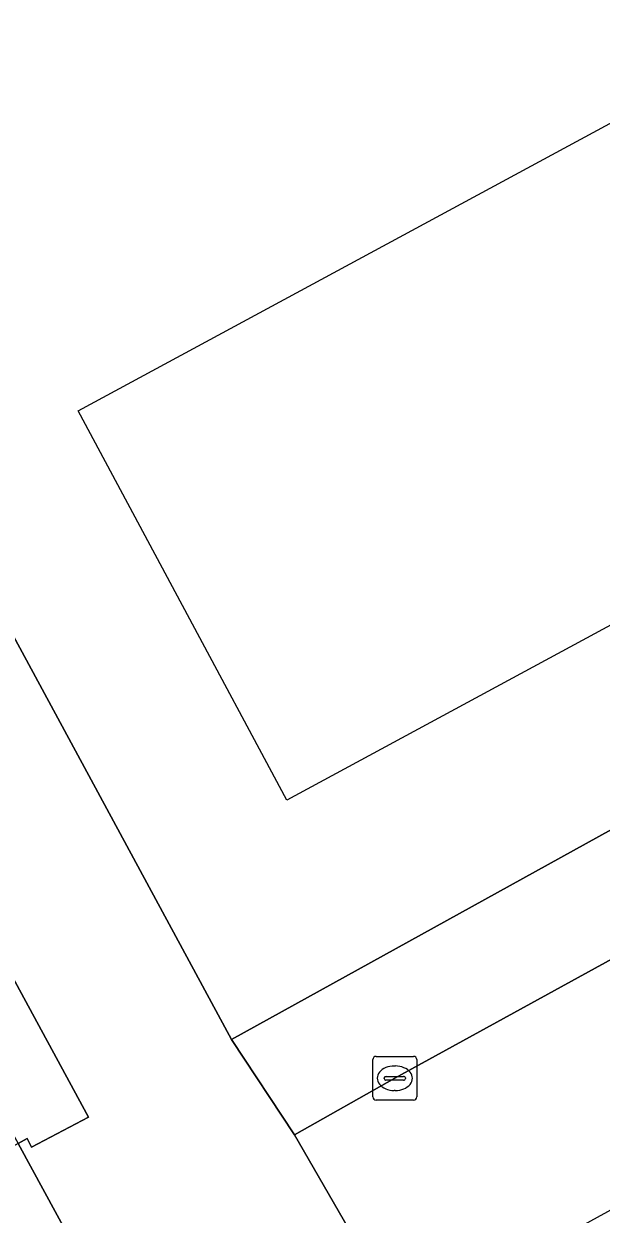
# Model space of a CAD drawing. Extents: x 161087 to 161926, y 382572 to 383873.
# Drawn here: x 161499.72 to 161512.92, y 383437.95 to 383465.15 of the extents above; entities that cross this region are included whole.
import ezdxf

# ---------------------------------------------------------------- set-up
doc = ezdxf.new("R2010")
doc.units = 0
for name, color, linetype in [('IMGEO_Groenvoorziening', 7, 'Continuous'), ('IMGEO_Kolk', 7, 'Continuous'), ('IMGEO_Pand_vergunning_verleend', 7, 'Continuous'), ('IMGEO_Parkeervlak_halfverhard', 7, 'Continuous'), ('IMGEO_Rijbaan_lokaal_open', 7, 'Continuous'), ('IMGEO_Voetpad_open', 7, 'Continuous')]:
    doc.layers.add(name, color=color, linetype=linetype)

msp = doc.modelspace()

# ---------------------------------------------------------------- linework, layer by layer
at = {"layer": 'IMGEO_Groenvoorziening'}
msp.add_lwpolyline([(161496.98, 383444.264), (161499.589, 383439.572), (161499.792, 383439.685), (161499.894, 383439.487), (161501.194, 383440.172), (161498.477, 383445.174)], dxfattribs=at)
at = {"layer": 'IMGEO_Kolk'}
for p, q in [((161507.698, 383440.634), (161507.698, 383441.486)), ((161507.773, 383441.56), (161508.625, 383441.56)), ((161508.699, 383441.486), (161508.699, 383440.634)), ((161508.186, 383441.34), (161508.211, 383441.34)), ((161507.957, 383441.054), (161507.957, 383441.066)), ((161508.395, 383441.017), (161507.997, 383441.017)), ((161508, 383441.103), (161508.398, 383441.103)), ((161508.441, 383441.066), (161508.441, 383441.054)), ((161508.209, 383440.78), (161508.184, 383440.78)), ((161508.625, 383440.56), (161507.773, 383440.56))]:
    msp.add_line(p, q, dxfattribs=at)
for points in [[(161507.698, 383440.634), (161507.698, 383441.486)], [(161507.773, 383441.56), (161508.625, 383441.56)], [(161508.699, 383441.486), (161508.699, 383440.634)], [(161508.625, 383440.56), (161507.773, 383440.56)]]:
    msp.add_lwpolyline(points, dxfattribs=at)
for centre, radius, start, end in [((161507.775, 383441.484), 0.0765, 91.552, 178.448), ((161507.775, 383441.484), 0.0765, 91.552, 178.448), ((161508.623, 383441.484), 0.0765, 1.552, 88.448), ((161508.623, 383441.484), 0.0765, 1.552, 88.448), ((161507.997, 383441.063), 0.0403, 85.8775, 175.7526), ((161507.994, 383441.053), 0.0366, 178.938, 274.7102), ((161508.398, 383441.06), 0.043, 264.8664, 352.4533), ((161508.402, 383441.065), 0.0386, 1.7309, 96.639), ((161507.775, 383440.636), 0.0765, 181.552, 268.448), ((161507.775, 383440.636), 0.0765, 181.552, 268.448), ((161508.623, 383440.636), 0.0765, 271.552, 358.448), ((161508.623, 383440.636), 0.0765, 271.552, 358.448)]:
    msp.add_arc(centre, radius, start, end, dxfattribs=at)
for centre, major_axis, ratio, start_param, end_param in [((161508.185, 383441.06), (-0.387, 0.002), 0.722429, 4.712389, 7.853982), ((161508.21, 383441.06), (-0.39, 0.002), 0.717154, 1.570796, 4.712389)]:
    msp.add_ellipse(centre, major_axis=major_axis, ratio=ratio, start_param=start_param, end_param=end_param, dxfattribs=at)
at = {"layer": 'IMGEO_Pand_vergunning_verleend'}
msp.add_lwpolyline([(161500.963, 383456.309), (161517.16, 383465.058), (161521.955, 383456.18), (161505.728, 383447.414)], close=True, dxfattribs=at)
at = {"layer": 'IMGEO_Parkeervlak_halfverhard'}
msp.add_lwpolyline([(161517.061, 383475.571), (161502.632, 383467.666), (161493.311, 383462.56), (161504.466, 383441.945), (161528.278, 383455.096)], close=True, dxfattribs=at)
at = {"layer": 'IMGEO_Rijbaan_lokaal_open'}
msp.add_lwpolyline([(161573.386, 383476.902), (161567.945, 383473.908), (161549.098, 383463.551), (161542.655, 383460.003), (161529.712, 383452.867), (161508.2, 383441.059), (161505.908, 383439.768), (161509.307, 383433.882), (161511.457, 383435.054), (161510.585, 383436.654), (161577.79, 383473.546)], dxfattribs=at)
msp.add_lwpolyline([(161499.589, 383439.572), (161496.988, 383438.141), (161503.178, 383426.642), (161505.835, 383428.094)], close=True, dxfattribs=at)
at = {"layer": 'IMGEO_Voetpad_open'}
for points in [[(161518.927, 383416.179), (161510.747, 383431.197), (161509.307, 383433.882), (161505.908, 383439.768), (161504.466, 383441.945), (161493.311, 383462.56), (161489.526, 383469.47)], [(161498.477, 383445.174), (161501.194, 383440.172), (161499.894, 383439.487), (161499.792, 383439.685), (161499.589, 383439.572), (161505.835, 383428.094), (161513.893, 383413.351), (161516.238, 383414.629), (161528.803, 383391.714), (161526.615, 383390.56), (161526.514, 383390.753), (161526.306, 383390.639), (161541.756, 383362.436), (161550.864, 383346.278), (161553.532, 383341.596), (161555.931, 383342.902), (161576.085, 383307.436), (161574.074, 383306.308), (161573.964, 383306.503), (161573.605, 383306.298), (161579.987, 383295.136), (161582.347, 383296.475), (161586.534, 383289.192), (161595.511, 383273.356)]]:
    msp.add_lwpolyline(points, dxfattribs=at)
msp.add_lwpolyline([(161529.712, 383452.867), (161542.655, 383460.003), (161541.096, 383461.838), (161529.156, 383455.581), (161528.278, 383455.096), (161504.466, 383441.945), (161505.908, 383439.768), (161508.2, 383441.059)], close=True, dxfattribs=at)

doc.saveas('drawing.dxf')
